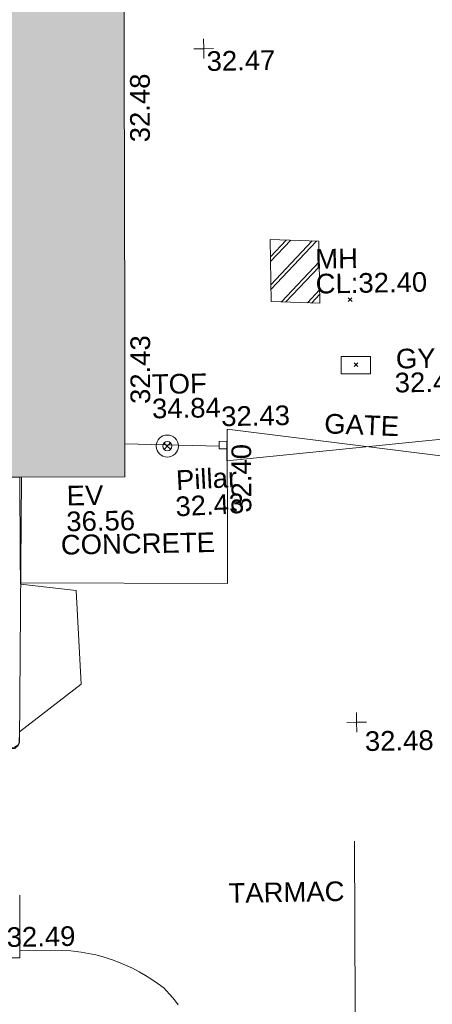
# Model space of a CAD drawing. Header units: millimetres. Extents: x -287732 to 520720, y -88450 to 287754.
# Tile 308 of 383: x 150764 to 158630, y 199056 to 217857. Entities that reach past the tile are written whole.
import ezdxf

# ---------------------------------------------------------------- set-up
doc = ezdxf.new("R2010")
doc.units = ezdxf.units.MM
doc.linetypes.add('IMPORT-HIDDEN2 _3_', pattern=[4762.5, 3175, -1587.5])
doc.linetypes.add('IMPORT-UG_ELEC_STREET LIGHTING_QLB2 _2_', pattern=[2700, 1500, -300.0000000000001, 0, -250, 150, -300.0000000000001, 0, -200])
for name, color, linetype, lineweight, true_color in [('00__TOPO__TOP_OF_FENCE_SYMBOL', 7, 'Continuous', 9, 0x666666), ('00_TOPO_EAVE', 7, 'Continuous', 9, 0x666666), ('00_TOPO_FENCE', 7, 'Continuous', 9, 0x3f7f4f), ('00_TOPO_GATE', 7, 'Continuous', 9, 0xa50000), ('00_TOPO_KERB_BOTTOM', 1, 'Continuous', 9, 0xff0000), ('00_TOPO_LEVEL_SPOT', 7, 'Continuous', 9, 0x666666), ('00_TOPO_ROAD_MARKING_WHITE_CONTINUOUS', 7, 'Continuous', 9, 0x999999), ('00_TOPO_SERV_MH', 7, 'Continuous', 9, 0x666666), ('00_TOPO_TOP_OF_FENCE', 7, 'Continuous', 9, 0x666666), ('00_UAV_BUILDING_OUTLINE', 5, 'Continuous', 9, 0x0000ff), ('00_UAV_KERB_BOTTOM', 1, 'Continuous', 9, 0xff0000), ('00_UAV_LEVEL_SPOT', 7, 'Continuous', 9, 0x666666), ('00_UAV_SERV_GULLY', 7, 'Continuous', 9, 0x5252a5), ('01_DTM_CONTOUR_MJR', 7, 'Continuous', 9, 0x7f3f00), ('12333-PUM-2D-U-0001-C01 - Rev2_REVIT IMPORT_dwg', 7, 'Continuous', 9, 0x767676), ('A_RHA_Line', 7, 'Continuous', 9, 0x00a600), ('PUM-CHAMBER EXTENTS', 6, 'IMPORT-HIDDEN2 _3_', 9, 0xff00ff)]:
    doc.layers.add(name, color=color, linetype=linetype, lineweight=lineweight, true_color=true_color)
for name, color, linetype, lineweight in [('00_TOPO_PILLAR', 7, 'Continuous', 9), ('00_TOPO_SURFACE', 7, 'Continuous', 9), ('00_TOPO_SURVEY_TEXT', 7, 'Continuous', 9), ('00_UAV_SURFACE', 7, 'Continuous', 9), ('00_UAV_SURVEY_TEXT', 7, 'Continuous', 9), ('A_RHA_Detail', 7, 'Continuous', 9), ('GEN-TEXT', 7, 'Continuous', 9)]:
    doc.layers.add(name, color=color, linetype=linetype, lineweight=lineweight)
doc.styles.add('Swis721 Lt BT_2', font='swissl.ttf', dxfattribs={"height": 375})

# ---------------------------------------------------------------- blocks, each defined once
blk = doc.blocks.new('12333-PUM-2D-U-0001-C01 - Rev2_REVIT IMPORT_dwg__U50-2077577-Site Location Plan Proposed')
at = {"layer": '00_TOPO_GATE', "color": 9, "true_color": 0xe1aaaa, "flags": 128}
blk.add_lwpolyline([(-8.814763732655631, -299.870471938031), (8.814763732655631, 299.870471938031), (5348.398847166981, -457.3470382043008), (5366.02837463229, 142.3939056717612)], close=True, dxfattribs=at)
blk = doc.blocks.new('12333-PUM-2D-U-0001-C01 - Rev2_REVIT IMPORT_dwg_MM-2077200-Site Location Plan Proposed')
at = {"layer": '00_TOPO_LEVEL_SPOT', "color": 254, "true_color": 0xcccccc, "flags": 128}
for points in [[(0, -500.0000000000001), (0, 0), (-500.0000000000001, 0)], [(500.0000000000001, 0), (0, 0), (0, 500.0000000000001)]]:
    blk.add_lwpolyline(points, dxfattribs=at)
blk = doc.blocks.new('12333-PUM-2D-U-0001-C01 - Rev2_REVIT IMPORT_dwg_MSL_Node_LineworkTOF-2077201-Site Location Plan Proposed')
at = {"layer": '00__TOPO__TOP_OF_FENCE_SYMBOL', "color": 254, "true_color": 0xcccccc, "flags": 128}
for points in [[(165.3591892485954, 165.3591892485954), (0, 0), (-165.3591892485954, 165.3591892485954)], [(165.3591892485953, -165.3591892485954), (0, 0), (-165.3591892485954, -165.3591892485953)]]:
    blk.add_lwpolyline(points, dxfattribs=at)
at = {"layer": '00__TOPO__TOP_OF_FENCE_SYMBOL', "color": 254, "true_color": 0xcccccc}
for radius in [562.5594001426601, 233.853208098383]:
    blk.add_circle((0, 0), radius, dxfattribs=at)
blk = doc.blocks.new('12333-PUM-2D-U-0001-C01 - Rev2_REVIT IMPORT_dwg_UAV-2077255-Site Location Plan Proposed')
at = {"layer": '00_UAV_LEVEL_SPOT', "color": 254, "true_color": 0xcccccc, "flags": 128}
for points in [[(0, -500.0000000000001), (0, 0), (-500.0000000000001, 0)], [(500.0000000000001, 0), (0, 0), (0, 500.0000000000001)]]:
    blk.add_lwpolyline(points, dxfattribs=at)
blk = doc.blocks.new('12333-PUM-2D-U-0001-C01 - Rev2_REVIT IMPORT_dwg_MGS62954_T2_Galway_ITM_3d_Rev1-2077680-Site Location Plan Proposed')
at = {"layer": '00_TOPO_FENCE', "color": 254, "true_color": 0xcccccc}
blk.add_line((534058364.9296507, 725762482.8583118), (534060161.3638676, 725762410.0000001), dxfattribs=at)
at = {"layer": '00_TOPO_KERB_BOTTOM', "color": 254, "true_color": 0xcccccc, "flags": 128}
blk.add_lwpolyline([(534049808.7046273, 725761989.9789205), (534049796.0303615, 725759590.7586461), (534049720.2994696, 725757261.7902912), (534049717.3185974, 725756893.4053112), (534049767.38808, 725756806.7526965), (534054802.5483001, 725756728.6803083), (534056166.5983585, 725756704.9586656), (534056228.4274027, 725756761.4930912), (534056256.8196998, 725756810.1770972), (534056383.2886214, 725761883.7297019)], dxfattribs=at)
at = {"layer": '00_TOPO_PILLAR', "color": 254, "true_color": 0xcccccc, "flags": 128}
blk.add_lwpolyline([(534060161.3638675, 725762499.286347), (534060161.3638675, 725762355.6667855), (534060313.5244474, 725762355.6667855), (534060313.5244474, 725762499.286347)], close=True, dxfattribs=at)
at = {"layer": '00_TOPO_ROAD_MARKING_WHITE_CONTINUOUS', "color": 254, "true_color": 0xcccccc, "flags": 128}
blk.add_lwpolyline([(534062610.0000001, 725754820.0000001), (534062570.0000001, 725751630), (534062550.0000001, 725748760), (534062570.0000001, 725745570.0000001), (534062610.0000001, 725745010.0000001), (534064580.0000001, 725745230), (534066980, 725745460.0000001)], dxfattribs=at)
at = {"layer": '00_UAV_KERB_BOTTOM', "color": 254, "true_color": 0xcccccc, "flags": 128}
blk.add_lwpolyline([(534056210.0000001, 725753900), (534056190.953, 725752702.6230001), (534052709.9530001, 725752763.6230003), (534052389.2109779, 725752767.413779), (534049663.953, 725752799.6229999), (534049689.1652511, 725753990)], dxfattribs=at)
at = {"layer": '00_UAV_SERV_GULLY', "color": 254, "true_color": 0xcccccc, "flags": 128}
blk.add_lwpolyline([(534063073.3765001, 725763737.873), (534062513.3765, 725763745.873), (534062518.0998396, 725764076.5067703), (534063078.0998397, 725764068.5067705)], close=True, dxfattribs=at)
at = {"layer": '00_UAV_SURFACE', "color": 254, "true_color": 0xcccccc, "flags": 128}
for points in [[(534056332.9568415, 725759864.5701339), (534060277.9530001, 725759780.623), (534060292.5006186, 725760833.7360203), (534060313.5244474, 725762355.6667856)], [(534059196.333441, 725751754.2349259), (534059123.5849644, 725751853.2140313), (534059046.755486, 725751949.0599253), (534058965.9797905, 725752041.6044616), (534058934.5045, 725752075.6324999), (534058821.1076869, 725752164.1213013), (534058704.1048157, 725752247.7839172), (534058583.701149, 725752326.4735749), (534058460.1079162, 725752400.0522263), (534058333.5419413, 725752468.3907893), (534058204.2252643, 725752531.3693749), (534058072.3847505, 725752588.877497), (534057938.2516932, 725752640.814267), (534057916.5045002, 725752648.6324999), (534057780.0058963, 725752693.9892675), (534057641.7276807, 725752733.5902811), (534057501.9124402, 725752767.3660669), (534057360.8054584, 725752795.2573713), (534057218.6542849, 725752817.2152634), (534057167.5045, 725752823.6324999), (534056193.1822749, 725752842.764884)]]:
    blk.add_lwpolyline(points, dxfattribs=at)
at = {"layer": '01_DTM_CONTOUR_MJR', "color": 254, "true_color": 0xcccccc, "flags": 128}
blk.add_lwpolyline([(534055515.7864774, 725761897.7490566), (534055512.5000002, 725761895.0000002), (534056353.3333336, 725761880.0000001), (534056353.3915741, 725761884.2128559), (534056332.5618219, 725760377.4879915), (534056326.2500002, 725759836.2500001), (534057389.8214509, 725759700.1206936), (534057454.5601372, 725757908.3472091), (534056262.8901842, 725757016.6481624), (534056252.2619051, 725756813.8690476), (534056225.8035715, 725756764.1964287), (534056159.2857144, 725756726.7857147), (534054800.0000002, 725756730.0000001), (534049780.7142859, 725756831.4285717), (534049722.5000002, 725756888.5714287), (534049721.4285715, 725757247.5000004), (534049792.2188583, 725759138.6937718), (534049804.2857144, 725759591.0714287), (534049818.4414105, 725761317.5009778), (534049817.1431613, 725761989.8425487)], dxfattribs=at)
at = {"xscale": 0.375, "yscale": 0.375, "zscale": 0.375}
for name, p in [('12333-PUM-2D-U-0001-C01 - Rev2_REVIT IMPORT_dwg_UAV-2077255-Site Location Plan Proposed', (534060000.0000001, 725770000.0000001)), ('12333-PUM-2D-U-0001-C01 - Rev2_REVIT IMPORT_dwg_MSL_Node_LineworkTOF-2077201-Site Location Plan Proposed', (534059173.5960448, 725762424.9619461)), ('12333-PUM-2D-U-0001-C01 - Rev2_REVIT IMPORT_dwg_MM-2077200-Site Location Plan Proposed', (534062690.0000001, 725757090))]:
    blk.add_blockref(name, p, dxfattribs=at)
blk.add_blockref('12333-PUM-2D-U-0001-C01 - Rev2_REVIT IMPORT_dwg__U50-2077577-Site Location Plan Proposed', (534060313.5244474, 725762427.4765663))
at = {"layer": '00_TOPO_EAVE', "char_height": 375, "attachment_point": 1, "line_spacing_factor": 1.005061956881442, "style": 'Swis721 Lt BT_2'}
for s, insert, width in [('EV', (534057239.4997898, 725761699.8842577), 736.078940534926), ('36.56', (534057223.4467162, 725761207.8422983), 1495.902363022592)]:
    blk.add_mtext(s, dxfattribs=dict(at, insert=insert, width=width))
at = {"layer": '00_TOPO_FENCE', "color": 251, "true_color": 0x666666, "insert": (534060211.9234141, 725763162.7200588), "char_height": 375, "width": 1495.902363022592, "attachment_point": 1, "line_spacing_factor": 1.005061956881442, "style": 'Swis721 Lt BT_2'}
blk.add_mtext('32.43', dxfattribs=at)
at = {"layer": '00_TOPO_GATE', "color": 251, "true_color": 0x666666, "insert": (534062185.7075083, 725762993.2977203), "char_height": 375, "width": 1567.13580888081, "attachment_point": 1, "rotation": 356.7251384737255, "line_spacing_factor": 1.005061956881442, "style": 'Swis721 Lt BT_2'}
blk.add_mtext('GATE', dxfattribs=at)
at = {"layer": '00_TOPO_LEVEL_SPOT', "insert": (534062842.8269377, 725756913.0039227), "char_height": 375, "width": 1495.902363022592, "attachment_point": 1, "line_spacing_factor": 1.005061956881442, "style": 'Swis721 Lt BT_2'}
blk.add_mtext('32.48', dxfattribs=at)
at = {"layer": '00_TOPO_PILLAR', "color": 251, "true_color": 0x666666, "char_height": 375, "attachment_point": 1, "rotation": 1.9449796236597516, "line_spacing_factor": 1.005061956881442, "style": 'Swis721 Lt BT_2'}
for s, insert, width in [('Pillar', (534059322.8354715, 725761958.0815982), 1291.699818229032), ('32.43', (534059303.1068201, 725761455.3218776), 1495.902363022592)]:
    blk.add_mtext(s, dxfattribs=dict(at, insert=insert, width=width))
at = {"layer": '00_TOPO_SERV_MH', "char_height": 375, "attachment_point": 1, "line_spacing_factor": 1.005061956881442, "style": 'Swis721 Lt BT_2'}
for s, insert, width in [('MH', (534062056.2451861, 725766136.2228229), 949.779278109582), ('CL:32.40', (534062056.2451861, 725765663.1296079), 2440.932744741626)]:
    blk.add_mtext(s, dxfattribs=dict(at, insert=insert, width=width))
at = {"layer": '00_TOPO_SURFACE', "color": 251, "true_color": 0x666666, "insert": (534055947.8977236, 725753290.6774167), "char_height": 375, "width": 1495.902363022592, "attachment_point": 1, "line_spacing_factor": 1.005061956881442, "style": 'Swis721 Lt BT_2'}
blk.add_mtext('32.49', dxfattribs=at)
at = {"layer": '00_TOPO_SURVEY_TEXT', "color": 251, "true_color": 0x666666, "insert": (534060191.5475253, 725754058.200466), "char_height": 375, "width": 2450.430537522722, "attachment_point": 1, "line_spacing_factor": 1.005061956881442, "style": 'Swis721 Lt BT_2'}
blk.add_mtext('TARMAC', dxfattribs=at)
at = {"layer": '00_TOPO_TOP_OF_FENCE', "char_height": 375, "attachment_point": 1, "line_spacing_factor": 1.005061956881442, "style": 'Swis721 Lt BT_2'}
for s, insert, width in [('TOF', (534058900.5107191, 725763800.1499033), 1163.479615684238), ('34.84', (534058895.2211685, 725763334.5070555), 1495.902363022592)]:
    blk.add_mtext(s, dxfattribs=dict(at, insert=insert, width=width))
at = {"layer": '00_UAV_BUILDING_OUTLINE', "color": 251, "true_color": 0x666666, "char_height": 375, "width": 1495.902363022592, "attachment_point": 1, "line_spacing_factor": 1.005061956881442, "style": 'Swis721 Lt BT_2'}
for s, insert, rotation in [('32.48', (534058566.8593751, 725768238.8871925), 89.07414645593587), ('32.43', (534058486.1158711, 725763242.5685866), 89.07414644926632)]:
    blk.add_mtext(s, dxfattribs=dict(at, insert=insert, rotation=rotation))
at = {"layer": '00_UAV_LEVEL_SPOT', "insert": (534060051.8765643, 725769949.1441547), "char_height": 375, "width": 1495.902363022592, "attachment_point": 1, "line_spacing_factor": 1.005061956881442, "style": 'Swis721 Lt BT_2'}
blk.add_mtext('32.47', dxfattribs=at)
at = {"layer": '00_UAV_SERV_GULLY', "color": 251, "true_color": 0x666666, "char_height": 375, "attachment_point": 1, "line_spacing_factor": 1.005061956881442, "style": 'Swis721 Lt BT_2'}
for s, insert, width in [('GY', (534063560.5210901, 725764204.9411107), 821.5590755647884), ('32.40', (534063530.5399926, 725763748.1049086), 1495.902363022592)]:
    blk.add_mtext(s, dxfattribs=dict(at, insert=insert, width=width))
at = {"layer": '00_UAV_SURFACE', "color": 251, "true_color": 0x666666, "insert": (534060378.8325924, 725761132.5653659), "char_height": 375, "width": 1495.902363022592, "attachment_point": 1, "rotation": 89.20857106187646, "line_spacing_factor": 1.005061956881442, "style": 'Swis721 Lt BT_2'}
blk.add_mtext('32.40', dxfattribs=at)
at = {"layer": '00_UAV_SURVEY_TEXT', "color": 251, "true_color": 0x666666, "insert": (534057111.1017672, 725760763.4912502), "char_height": 375, "width": 3286.236302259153, "attachment_point": 1, "line_spacing_factor": 1.005061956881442, "style": 'Swis721 Lt BT_2'}
blk.add_mtext('CONCRETE', dxfattribs=at)
blk = doc.blocks.new('12333-PUM-2D-U-0001-C01 - Rev2_REVIT IMPORT_dwg-1620468-Site Location Plan Proposed')
at = {"layer": 'PUM-CHAMBER EXTENTS', "true_color": 0xffaaff}
h = blk.add_hatch(dxfattribs=at)
h.set_pattern_fill('FP_3', color=211, style=0, pattern_type=2)
h.set_pattern_definition([(45, (-533641079.65, -725615854.3560001), (-265.1650429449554, 265.1650429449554), []), (45, (-533640902.873, -725615854.3560001), (-265.1650429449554, 265.1650429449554), [])])
h.paths.add_polyline_path([(421047.3501528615, 149249.643821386), (421052.3501528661, 150432.6438213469), (420126.350153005, 150480.6438212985), (420121.350152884, 149297.6438213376)])
at = {"layer": 'GEN-TEXT', "color": 253, "true_color": 0xaaaaaa}
for p, q in [((421592.9948138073, 149270.2884823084), (421663.7054919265, 149340.9991604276)), ((421663.7054919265, 149270.2884823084), (421592.9948138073, 149340.9991604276)), ((421681.9948138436, 148029.2884822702), (421752.7054919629, 148099.9991603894)), ((421752.7054919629, 148029.2884822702), (421681.9948138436, 148099.9991603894))]:
    blk.add_line(p, q, dxfattribs=at)
at = {"layer": 'PUM-CHAMBER EXTENTS', "color": 211, "linetype": 'Continuous', "true_color": 0xffaaff, "flags": 128}
blk.add_lwpolyline([(420121.3501528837, 149297.6438213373), (421047.3501528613, 149249.6438213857), (421052.350152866, 150432.6438213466), (420126.3501530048, 150480.6438212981)], close=True, dxfattribs=at)
blk.add_blockref('12333-PUM-2D-U-0001-C01 - Rev2_REVIT IMPORT_dwg_MGS62954_T2_Galway_ITM_3d_Rev1-2077680-Site Location Plan Proposed', (-533641079.6498471, -725615854.3561786))

msp = doc.modelspace()

# ---------------------------------------------------------------- hatches: boundary and pattern name
at = {"layer": 'A_RHA_Detail', "true_color": 0xc0c0c0}
h = msp.add_hatch(color=9, dxfattribs=at)
h.paths.add_polyline_path([(-80880.60083809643, -68502.79057078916), (-80400.865924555, -68483.41509113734), (-80400.865924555, -62984.64684185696), (-24474.85765177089, -63009.32043784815), (-24456.14471271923, -50840.30023858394), (-36622.55041039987, -50831.65104353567), (-36622.55041039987, -44228.57792613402), (-50959.0526582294, -44218.38599194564), (-50959.0526582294, -42573.78171514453), (-54563.9325804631, -42571.21897729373), (-54565.69773352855, -45054.17447474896), (-92408.82109321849, -45027.27149621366), (-92411.78875845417, -49201.74309222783), (-100061.9988811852, -49201.74309222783), (-100052.2214449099, -64852.82557838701), (-86120.90825229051, -64852.82557838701), (-86092.1662649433, -62957.90041523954), (-84861.10047608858, -62957.90041523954), (-84854.79052929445, -68240.109737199), (-80870.60226892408, -68240.10973722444)])
h.paths.add_polyline_path([(-137238.9269902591, -68461.9384092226), (-132719.7426408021, -68433.0633692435), (-132847.0731201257, -62850.04282283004), (-130454.6837966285, -62916.63108078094), (-130498.2830220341, -61355.85393642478), (-117581.136331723, -61423.42893438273), (-117492.3908565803, -49183.91309190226), (-125136.5200282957, -49178.47881952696), (-125133.572703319, -45032.61887136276), (-163007.1824077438, -45005.6942194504), (-163007.1824076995, -44090.2963411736), (-163123.8521269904, -44090.21339942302), (-163122.6389897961, -42383.75184302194), (-166563.8543419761, -42383.75184298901), (-166565.034908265, -44044.39824208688), (-193158.4656786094, -44025.49275805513), (-193195.152889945, -62863.65652504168), (-137269.7106414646, -62916.63108078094), (-137254.3708868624, -65679.90523788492)])
h.paths.add_polyline_path([(120310.9497607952, -32334.28230164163), (120312.4652266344, -31610.73011961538), (133451.2244789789, -31638.24899384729), (133469.2230092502, -19717.98315780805), (121295.7536929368, -19692.48606430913), (121319.8434528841, -8190.941560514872), (112277.0825930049, -8172.001674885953), (112263.1770823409, -14811.1234547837), (78285.85310969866, -14739.95861438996), (78292.82277619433, -8167.077575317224), (75241.99098605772, -8160.673431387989), (69355.76844233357, -8152.931592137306), (69353.6659720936, -9156.74635762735), (68372.60878945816, -9154.691552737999), (68372.60878945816, -13705.52853215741), (69333.7233474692, -13707.54156770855), (69325.07112547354, -16249.53369228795), (66623.4489111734, -16249.53369228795), (66619.79243935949, -17995.29925530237), (65989.07757494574, -17995.2992552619), (65985.44262772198, -19730.78799483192), (57152.23993377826, -19712.28702421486), (57127.42535098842, -31559.89463417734), (70277.87165424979, -31587.43801817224), (70277.87165431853, -32271.7414715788), (78263.96947909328, -32285.12944888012), (78266.62661740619, -31019.79372153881), (112335.8856506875, -31091.15111860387), (112335.8856506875, -32317.57330553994), (119781.4233959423, -32333.17321913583)])
h.paths.add_polyline_path([(7503.717409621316, -1791.439263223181), (15482.43097392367, -674.0213231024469), (15484.0826588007, 148.1327206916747), (56188.28042539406, 205.5276654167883), (56155.84326007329, 14338.3166313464), (18016.62665935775, 14236.48149539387), (17967.9025208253, 34313.18372071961), (21727.10644863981, 34324.0692624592), (21708.90974962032, 40608.10218321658), (18009.66447159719, 40608.10218321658), (17995.54603706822, 45483.75063442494), (9770.084204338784, 45420.6329473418), (3966.213879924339, 45446.76585222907), (3984.771235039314, 14176.56786832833), (1023.062455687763, 14176.56786837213), (-276.5134647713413, 14190.52623461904), (-231.6790044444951, 5968.135265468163), (-226.4491536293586, 193.7444677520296), (553.0869992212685, 183.4716499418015), (7477.609307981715, 143.2867586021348), (7488.638446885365, -674.0213231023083)])
h.paths.add_polyline_path([(77755.59663317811, 53.47451145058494), (77729.51881611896, 1699.844979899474), (94464.47132486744, 1659.976083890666), (94606.37913471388, 17991.390236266), (88810.4190114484, 18015.03260816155), (88799.89418497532, 14436.74271609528), (69413.88950349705, 14457.8773889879), (69377.35724448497, 99.62816357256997), (75241.99098605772, 67.32134432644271)])
h.paths.add_polyline_path([(61252.12079701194, 46453.95617366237), (105774.7348988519, 46472.68783506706), (105768.2642198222, 61852.61234306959), (92285.13876309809, 61852.61234306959), (92308.59670399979, 65784.30757140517), (96107.4668000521, 65767.60445243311), (96059.68081117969, 75209.20847378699), (101084.8427276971, 75071.88872764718), (104988.0046543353, 74765.36560406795), (108403.6894220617, 74363.8408943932), (112009.2703903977, 73787.25420861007), (115645.3524815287, 73049.69667206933), (116890.8108051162, 72761.69136252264), (120208.9929833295, 71893.18353872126), (120865.241739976, 71703.68484519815), (124135.6329506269, 70669.67317906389), (127435.6253142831, 69480.50055823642), (127820.4368670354, 69394.93141813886), (128274.3081769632, 69331.69585753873), (128731.8791144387, 69306.66104516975), (129189.9401488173, 69320.00258290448), (129645.2782985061, 69371.62688826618), (130094.6997111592, 69461.17185603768), (130535.0520071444, 69588.00939074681), (130963.246434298, 69751.24981927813), (131376.2795165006, 69949.74812590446), (131771.2541232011, 70182.11198903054), (132162.5575600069, 70460.5404660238), (132496.0921583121, 70741.69081113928), (132820.871367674, 71064.98072578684), (133117.4593294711, 71414.31364272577), (133383.77568926, 71787.23923950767), (133616.5473239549, 72178.5372844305), (133817.1647262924, 72590.54524898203), (133982.6025969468, 73017.89547513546), (134111.7005086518, 73457.59040801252), (134203.5529320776, 73906.54590458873), (134257.5155883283, 74361.61286216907), (134272.5462649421, 74819.5993153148), (134250.5259875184, 75277.29281745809), (134189.6227572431, 75731.48297747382), (134090.9274700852, 76178.98397757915), (133955.1324028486, 76616.65691993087), (133783.1900598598, 77041.43184345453), (133576.3064937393, 77450.32925647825), (133335.932843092, 77840.48103920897), (133063.7551572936, 78209.15055532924), (132761.6825665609, 78553.75185442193), (132431.8338935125, 78871.8678050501), (132076.5227905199, 79161.26705197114), (131698.2415080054, 79419.91966861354), (131299.6434187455, 79646.01139197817), (131093.5942456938, 79746.34209763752), (132146.0467355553, 83110.22226145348), (122787.7632953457, 86282.54285518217), (121604.3555412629, 82800.3591886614), (117095.9864227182, 83870.84033785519), (116841.9598400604, 83526.35449572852), (116120.5435466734, 91221.93611972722), (110237.7341284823, 91274.27491021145), (110194.3680786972, 90435.39030214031), (104988.0046543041, 90486.49901390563), (104973.2761846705, 94309.82427956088), (103746.1314668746, 94309.8242795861), (103839.9937121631, 122852.1474271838), (96365.09202306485, 122931.9599470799), (96350.3400238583, 123952.4168585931), (104555.5505249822, 123902.1925226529), (104607.3234458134, 120248.5396156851), (125502.5015002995, 120134.1933400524), (125662.0200253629, 137657.3796882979), (114479.5865733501, 137699.2256881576), (114382.306264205, 129149.9458158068), (104644.159003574, 129187.9975073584), (104577.9931702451, 126217.3903144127), (101184.4926406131, 126159.1566967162), (101264.6166812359, 135959.2655565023), (89967.23178808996, 135988.8856164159), (89927.63362986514, 125823.6463181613), (93630.53562302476, 125840.7948842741), (93580.65688892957, 122931.9599470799), (88697.38835376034, 122904.7310126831), (88679.3898954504, 95739.09143775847), (86378.25848996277, 95739.09143775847), (86378.18187189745, 96178.1008337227), (83279.50743284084, 96200.92083327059), (83273.62493422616, 95735.74732133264), (70169.67509619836, 95733.22421950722), (70166.26842742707, 96272.07409347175), (66674.99731294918, 96257.14073655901), (66654.74538556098, 95755.71092136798), (65784.77231079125, 95755.71092136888), (65887.65094984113, 117470.630565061), (53473.3427162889, 117487.9046429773), (53434.44066309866, 98570.46349063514), (40649.41626916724, 98570.46349063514), (40610.16711559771, 94406.01479078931), (38853.82372868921, 94410.36303440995), (38848.65589191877, 89463.65332729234), (40612.46601912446, 89518.45976927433), (40665.38257362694, 86257.73741128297), (38372.19584460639, 86305.72309285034), (38369.79374539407, 76901.0507917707), (50937.9512507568, 76944.40198294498), (50922.88567286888, 74598.78180889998), (56484.9061132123, 74588.85093771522), (56484.9061132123, 75194.85181995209), (92465.4037153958, 75233.0258166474), (92645.92783662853, 71766.64845094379), (89810.55521366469, 69362.83965827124), (85313.16173974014, 69360.94750420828), (85313.16173974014, 66907.4050808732), (75210.14498263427, 66903.15451589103), (75210.14498263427, 63815.70944550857), (70819.40014309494, 63815.70999200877), (70819.21601505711, 64253.35708059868), (69456.83415683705, 64253.35708059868), (69455.7195737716, 66901.99623166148), (61303.32856759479, 66898.5668068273), (61304.56054988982, 63970.32021231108), (70500.41048208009, 63970.32021219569), (70500.4088543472, 61852.59006207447), (61245.6438848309, 61848.69637488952), (61252.03558504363, 46656.49344428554)])
h.paths.add_polyline_path([(-17153.16561239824, 48569.32684293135), (-17153.16561224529, 60770.38083685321), (-29362.88357759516, 60774.70428694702), (-29362.88357759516, 67399.20394580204), (-43507.24466814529, 67405.01911303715), (-43488.5313307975, 69093.07334175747), (-45766.41866231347, 69109.32868388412), (-45794.3462003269, 67405.01911303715), (-47272.11273194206, 67404.2124544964), (-47272.44887633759, 66454.91798908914), (-86004.56386332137, 66468.63299519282), (-86006.66970787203, 60521.58362721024), (-92662.87722510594, 60521.58362721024), (-92665.2138765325, 50184.35611932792), (-79752.0168396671, 50179.78309939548), (-79752.016597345, 48591.4932381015), (-17157.7163123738, 48569.32845417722)])
h.paths.add_polyline_path([(-201056.4185878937, 48628.75479108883), (-138377.9751621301, 48634.64535779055), (-138377.9751621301, 50133.28201003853), (-125467.710581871, 50134.49626164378), (-125468.6909603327, 60566.1903686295), (-132186.8595614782, 60565.86652591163), (-132187.4203588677, 66533.0197876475), (-170643.3098734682, 66805.61809689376), (-170643.3098732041, 67738.78475848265), (-200340.0100486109, 67488.93693764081), (-200348.7171487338, 60827.78025104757), (-201057.5650552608, 60827.71357558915), (-201056.6510294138, 51102.04313372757)])
h.paths.add_polyline_path([(-240051.5126725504, 54769.19491160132), (-239444.490259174, 54811.10754483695), (-239186.5396223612, 54841.92927608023), (-238764.8191577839, 54940.98166103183), (-238382.4735933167, 55122.46891388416), (-237990.3402229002, 55354.87497234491), (-237269.2031023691, 55936.21515020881), (-237032.4836384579, 56225.56611516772), (-236793.0039602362, 56569.31473944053), (-236554.5880578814, 57004.26389721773), (-236432.7219585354, 57267.46508908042), (-236300.081527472, 57753.26238983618), (-236250.7285154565, 58017.17885684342), (-236235.6490609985, 58516.21786804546), (-236233.2538429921, 58987.85640053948), (-236213.7029795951, 59823.48083769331), (-236363.8287855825, 59820.86038205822), (-236634.0279869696, 60698.06075827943), (-236391.9547756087, 61432.19726339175), (-236225.4740089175, 61435.10319600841), (-236201.6036569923, 62637.68779596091), (-232563.5271750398, 62639.28734435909), (-232563.5271750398, 63049.03842404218), (-232732.1945866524, 63049.15302218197), (-232860.1521277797, 63457.95890274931), (-232731.606808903, 63914.24862697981), (-232560.8209656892, 63914.24862697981), (-232515.1276847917, 70598.00033009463), (-240628.6947849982, 70598.85496273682), (-240629.7923196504, 72350.98321577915), (-246412.6011212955, 72347.36085933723), (-246412.6011212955, 70616.45923936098), (-254449.5805725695, 70618.60952619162), (-254454.637144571, 70754.06491720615), (-254469.7140363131, 73191.66276250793), (-263883.2532625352, 73267.83063688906), (-263902.4181505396, 68260.74348553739), (-263714.8217520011, 68259.82096572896), (-263552.9672900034, 67819.65434396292), (-263719.0883117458, 67392.2068408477), (-263913.6298699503, 67392.20684284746), (-263956.7001913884, 58633.76423459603), (-260181.1963171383, 58611.22607638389), (-260192.3146983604, 56354.25111579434), (-257184.684388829, 56339.46086021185), (-257213.4419957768, 57092.93866021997), (-257338.5163846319, 57093.27331223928), (-257471.0109294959, 57531.74572308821), (-257338.5163845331, 58062.22513696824), (-257203.4956297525, 58064.06881289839), (-257173.5751889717, 58598.54056692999), (-256478.2273617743, 58575.27357994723), (-256478.2273617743, 58788.51859473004), (-256013.0091299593, 58911.92701534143), (-255397.0786664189, 58780.99767617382), (-255397.0786664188, 58595.982422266), (-243809.885361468, 58585.92793201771), (-243805.3570672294, 58352.04527760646), (-243740.939469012, 57884.52572680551), (-243619.0830608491, 57421.84877545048), (-243424.3877545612, 56943.65915412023), (-243247.1437899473, 56608.24157713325), (-243003.0710579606, 56249.99021479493), (-242732.2093200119, 55932.75703082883), (-242371.7230178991, 55603.12658811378), (-242141.255125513, 55424.88676767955), (-241804.9643037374, 55216.88439822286), (-241529.4640827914, 55077.02869055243), (-241100.6275144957, 54917.18295003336), (-240836.2134980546, 54840.82833176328), (-240453.4486195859, 54788.60784130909), (-240218.9578693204, 54777.28227442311)])
h.paths.add_polyline_path([(40276.69022552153, 59895.36417752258), (40328.62676029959, 69196.9439153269), (36588.99968785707, 69217.8245910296), (36619.46637569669, 74674.25962428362), (32264.36460078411, 74687.02318924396), (32233.48293867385, 69156.26826306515), (11916.69390495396, 69269.70959686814), (11966.66200111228, 78218.75165974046), (29087.509017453, 78123.15526808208), (29143.44567205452, 88141.1370047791), (15719.348796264, 88216.09212953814), (15732.60379610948, 90589.9978889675), (4594.294101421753, 90652.19003489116), (4525.129359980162, 78265.12250449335), (10096.76365553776, 78234.01258731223), (10077.43887221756, 74773.03821910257), (4547.641142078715, 74803.91453678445), (4465.579974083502, 60107.1600234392), (19125.89094760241, 60025.30234268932), (19139.86249374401, 62527.53804644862), (31738.59196305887, 62457.19146404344), (31724.55430858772, 59943.11609815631), (38369.79364225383, 59906.01157293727)])
h.paths.add_polyline_path([(-246083.0241259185, 72334.29150213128), (-246083.0594797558, 72334.30275087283), (-246208.2905500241, 72334.29150213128)])
h.paths.add_polyline_path([(-114575.3004830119, 112178.0758695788), (-114575.3246435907, 112178.0758695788), (-114707.2752166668, 115801.5811617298)])
h.paths.add_polyline_path([(-154699.9178765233, 101760.4080976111), (-114382.050333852, 101776.0542914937), (-114382.050333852, 106926.9360164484), (-113755.641395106, 106927.1792101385), (-113757.5507412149, 111847.2721531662), (-114431.6837526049, 111847.2721531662), (-114431.8097758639, 112178.0758695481), (-114575.3004830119, 112178.0758695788), (-114578.9984943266, 121707.2390833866), (-123056.9849702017, 121707.2390833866), (-123068.8201032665, 156452.7036899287), (-119381.2340625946, 156454.1348067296), (-119381.2340625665, 160165.8597952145), (-115501.031452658, 160167.3662801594), (-115503.3750945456, 166206.5793118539), (-132411.7987151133, 166599.6604729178), (-132411.8243278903, 166665.6603411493), (-135275.0124468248, 166664.5490317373), (-135275.0124468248, 166628.1883101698), (-135911.3205076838, 166628.1944502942), (-135911.3479256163, 166352.1604668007), (-152521.1633846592, 166345.7146753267), (-152518.3680955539, 159142.6836790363), (-150699.3133726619, 159117.9265656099), (-150758.5477087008, 122560.691203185), (-151059.2005266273, 122560.691203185), (-151061.0981347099, 121302.4374932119), (-154138.3148337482, 121372.6012653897), (-154138.3148337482, 121865.1834517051), (-154704.3888425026, 121867.2611370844), (-154688.5451973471, 119352.3937021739), (-154745.5933227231, 119352.3715636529), (-154745.5763474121, 118722.1532660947), (-160794.1544526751, 118748.7442832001), (-160794.1544526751, 119410.5425977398), (-163852.1622693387, 119422.408321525), (-163855.0715294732, 118762.2003111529), (-167568.6765459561, 118778.5256058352), (-166634.6619849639, 124395.1277019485), (-166930.050559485, 124500.0918161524), (-167568.6765459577, 124707.6250903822), (-168028.2173235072, 124841.3808647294), (-168630.5006276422, 124991.3056740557), (-169238.2056069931, 125117.4693074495), (-169850.3952285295, 125219.6772876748), (-170466.1255403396, 125297.7720169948), (-171089.11025998, 125351.8553033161), (-171704.4065937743, 125381.1774255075), (-172325.0479971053, 125386.3595015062), (-172782.2248668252, 125374.5832362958), (-173401.7764235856, 125337.4554476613), (-174109.844898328, 125263.4341236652), (-174634.1213722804, 125190.4100126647), (-175245.0145766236, 125080.719099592), (-176047.1958093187, 124895.7675260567), (-176665.4852587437, 124724.7228134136), (-177045.3001228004, 124609.1129151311), (-177631.5127792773, 124405.2077276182), (-176665.4852586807, 118818.5158794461), (-177558.9402083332, 118822.4435768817), (-177662.2853368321, 125263.4341236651), (-176365.3912351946, 126542.9270807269), (-159462.2970490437, 126319.910391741), (-157057.7396790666, 128609.0850976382), (-157060.6673204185, 136153.1661957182), (-158638.8016610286, 137740.2441626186), (-159352.3735831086, 137740.2441626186), (-161634.4140634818, 140201.1078539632), (-168727.9404945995, 140256.8191146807), (-171035.0401161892, 137942.8847305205), (-174184.1459014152, 137942.8847305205), (-176460.1167434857, 140292.2858551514), (-177341.6856934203, 140292.2858551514), (-177341.7113613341, 140358.4281613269), (-183428.5803825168, 140356.0660244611), (-185921.6385985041, 137917.4639994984), (-185921.6385985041, 131757.3091155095), (-186906.8767412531, 131756.9267733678), (-187725.3914540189, 130809.9989183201), (-187724.058890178, 127376.1828148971), (-186481.0281350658, 126304.5577463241), (-186479.4846754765, 122327.2959175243), (-185176.2828158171, 121059.4673825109), (-180304.1129154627, 121059.4673824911), (-180304.1136492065, 118802.0484409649), (-193555.3706955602, 118802.0484409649), (-193555.368699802, 133117.8341649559), (-192593.6442938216, 133118.2073819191), (-192593.6442938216, 134200.8158367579), (-192224.6284783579, 134200.9592041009), (-192225.5653014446, 136615.0101267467), (-192595.0012460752, 136615.0101267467), (-192595.4357332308, 137734.4745165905), (-193589.2709668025, 137734.4746851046), (-193589.2685988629, 147474.570583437), (-193163.2062206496, 147492.8644732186), (-192765.7252967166, 147531.087133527), (-192359.9383250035, 147589.5931622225), (-192199.8207947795, 147616.5827294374), (-191882.7548926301, 147682.9245600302), (-191568.5380070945, 147761.6632019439), (-191257.654638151, 147852.677242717), (-190828.6072909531, 148002.2045655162), (-190647.7999969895, 148070.9514233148), (-190349.7690789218, 148197.8750094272), (-190056.9509284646, 148336.4013817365), (-189769.797051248, 148486.3169427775), (-189405.3590254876, 148698.0567944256), (-189132.906026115, 148873.2749095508), (-188867.542109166, 149059.0543929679), (-188609.6764469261, 149255.1087866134), (-188354.9814055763, 149465.3525772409), (-188079.6339208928, 149713.879248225), (-187884.9836199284, 149901.8220103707), (-187545.928247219, 150265.8040604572), (-187446.29984479, 150378.3960832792), (-187241.3270201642, 150629.2310214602), (-187046.3599558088, 150887.9197697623), (-186861.6992771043, 151154.0634500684), (-186546.1373636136, 151669.829875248), (-186524.4196769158, 151707.0632450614), (-163675.2898318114, 151669.829875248), (-163687.5843045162, 148134.07679455), (-157303.6541541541, 148136.492106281), (-157303.6541541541, 155759.91501608), (-157557.4317586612, 155765.0384228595), (-157555.9168973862, 166678.0466575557), (-187009.2021991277, 166699.7464767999), (-187013.0952111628, 162054.4009359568), (-188707.17754695, 162044.5925187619), (-188705.9961892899, 155021.5333641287), (-188737.9999316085, 154650.5326604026), (-188799.0133969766, 154283.1866125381), (-188857.2045401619, 154035.4341107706), (-188966.1106131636, 153679.3368924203), (-189102.6200311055, 153332.8820747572), (-189265.8911675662, 152998.2056672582), (-189454.9174011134, 152677.371060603), (-189645.2484685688, 152421.3220123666), (-189916.9563410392, 152104.2450531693), (-190212.7041973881, 151809.4634871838), (-190530.6686598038, 151538.7947471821), (-190868.8893671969, 151293.9075915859), (-191225.281078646, 151076.3118324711), (-191597.6465194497, 150887.3490191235), (-192092.8415776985, 150682.5621956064), (-192519.2468154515, 150561.8451365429), (-192903.8930791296, 150482.240889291), (-193187.215491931, 150440.8868273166), (-193594.1866364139, 150407.1257787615), (-193594.5952989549, 151459.9895227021), (-205369.2399268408, 151455.4201247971), (-205354.4523517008, 113350.0822379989), (-207187.1580384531, 113349.3710182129), (-207184.3024929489, 105991.0636522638), (-205312.8748221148, 105991.1901500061), (-205311.2362476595, 101769.6553082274), (-175488.6451201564, 101781.2285901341), (-175488.6451201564, 110889.6985621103), (-154703.4627663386, 110897.5679794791), (-154700.2792295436, 102691.5597281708)])
h.paths.add_polyline_path([(193735.9435693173, 113047.8274774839), (208865.0938716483, 114991.0266430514), (208976.1154123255, 114126.6471160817), (216447.8967332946, 115086.3281915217), (216038.7305308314, 118271.9702413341), (232648.5073383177, 120405.3421626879), (233425.993615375, 114352.0734369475), (240632.2017567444, 115277.6440988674), (239854.8412683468, 121329.9334727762), (256406.8682407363, 123455.8879629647), (257091.7572256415, 118089.1198988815), (264572.2871227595, 119040.8180953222), (261877.8350555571, 138524.7609215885), (259178.7147038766, 138221.6086035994), (259197.3483655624, 137439.0084132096), (254686.1480587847, 136897.0007612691), (255412.6810205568, 131314.8303176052), (240852.7447969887, 129522.4514056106), (239771.0426543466, 137918.8519126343), (240649.5822431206, 138010.1984551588), (240062.3063116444, 142776.6750342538), (239165.7694642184, 142685.0143484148), (237630.9646614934, 151018.3171732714), (266172.8791088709, 154560.7889781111), (271297.1876944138, 142612.4006970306), (276531.7397502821, 144861.098714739), (274941.5029779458, 148527.9037281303), (302074.5307653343, 160134.9084326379), (300215.9323773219, 164320.1841173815), (301528.1613272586, 164907.0997989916), (300405.1237791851, 167477.8916353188), (299016.6944531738, 166945.7181824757), (295626.7488506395, 174518.754428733), (294333.0289184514, 177537.1551681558), (287288.8475947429, 174518.754428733), (289427.6893504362, 169661.0163463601), (272956.7816584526, 162557.1203578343), (271943.2187787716, 164897.4305293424), (267016.3118217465, 162764.0369715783), (268502.3094164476, 159357.0430143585), (265200.4029574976, 157946.4096681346), (226856.416695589, 153146.7821792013), (227510.3041274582, 148852.0205334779), (228280.9873165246, 141179.0007483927), (227302.3544112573, 141050.281300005), (227895.3788235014, 136433.1758633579), (228748.5501749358, 136523.8855003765), (229602.3077302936, 128023.7667641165), (217691.2359889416, 126493.8999679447), (217642.3600127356, 126874.433267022), (215138.5007311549, 126552.8357430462), (215194.9980427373, 126112.965074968), (215015.6132226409, 126089.924757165), (214840.9672575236, 127449.66446064), (192258.7012018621, 124549.1816390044), (193486.3576426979, 114991.0266430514)])
h.paths.add_polyline_path([(-78076.24187439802, 117605.5188722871), (-78076.23951902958, 117610.0871211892), (-78070.318122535, 129485.7330792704), (-74723.15926543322, 129478.385255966), (-74723.15926543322, 125435.7860624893), (-48015.64546086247, 125380.0246061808), (-47996.55031653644, 135872.5822179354), (-61198.15919578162, 135901.5630078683), (-74714.72264144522, 135923.5088764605), (-74723.6287602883, 131865.2975510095), (-78070.318122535, 131872.642169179), (-78062.97909487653, 149549.7689430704), (-58292.26570492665, 149541.5607197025), (-58292.26570491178, 148946.2407608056), (-37707.70924046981, 148937.6946533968), (-37703.30827430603, 159740.0672041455), (-44148.26955755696, 159742.7429641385), (-44148.26955755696, 162961.3319174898), (-49829.95437583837, 162961.3319174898), (-49830.92144130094, 160632.0129326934), (-78494.09026625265, 160643.9130440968), (-78494.09026625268, 161615.1537738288), (-78739.225852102, 161615.2555472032), (-78691.7919454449, 168187.9195488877), (-90844.57645036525, 168126.8149079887), (-90962.52567694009, 152686.7636277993), (-89064.97866809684, 152685.9758215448), (-89079.54115380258, 117610.0871211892), (-78374.80218507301, 117605.6428258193)])
h.paths.add_polyline_path([(69254.82576126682, 129235.9722870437), (69259.97086178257, 136167.789247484), (86068.0992678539, 136131.0235193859), (86008.66431381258, 164703.3084147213), (58789.63167882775, 164723.511581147), (58789.63167882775, 170119.2062865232), (54460.1632489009, 170122.4198087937), (54457.21717773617, 166153.279245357), (47042.2151650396, 166158.7829869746), (47041.10931533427, 164668.9097040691), (39173.27935198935, 164674.7495545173), (39172.83712618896, 164078.9539098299), (17014.87910992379, 164095.4005254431), (17002.38841206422, 147267.1142245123), (12659.63471563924, 147267.1142245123), (12653.60087534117, 139137.9291796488), (17031.41608901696, 139134.6797717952), (17024.5879174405, 129935.3194463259), (39191.34773726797, 129918.8662983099), (39191.34773726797, 129258.2867272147), (69014.0340609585, 129236.1510132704)])
h.paths.add_polyline_path([(39265.62356917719, 139467.8223435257), (33050.91021530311, 139484.1586867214), (33087.56357182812, 153427.9220784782), (39277.60130889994, 153411.6505991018), (39277.60130890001, 152830.3127277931), (43058.29603858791, 152820.3745823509), (43024.83899408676, 140092.5601633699), (39267.2657899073, 140092.5601633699)])
h.paths.add_polyline_path([(1979.548949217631, 189123.2414339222), (18699.10403225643, 189180.0465563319), (18678.46874730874, 195253.6675675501), (24349.02704561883, 195272.9334348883), (24334.96888372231, 199550.7690688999), (28829.78348974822, 199566.0403168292), (28798.3577216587, 208815.6446464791), (24334.949615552, 208806.151404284), (24333.90624841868, 209113.2475694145), (16811.59093053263, 209087.6903002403), (16806.58456499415, 208843.5909093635), (6772.293057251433, 208809.4991440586), (6797.166076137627, 201488.5780549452), (-8471.058649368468, 201436.7038490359), (-8471.058649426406, 200429.0172028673), (-11856.09020770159, 200417.5164702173), (-11823.72827009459, 190892.3684138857), (-7614.729360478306, 190906.6685966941), (-7614.729360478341, 190170.8290169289), (-4608.619189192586, 190169.2993656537), (-4608.238782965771, 190916.8832264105), (1973.379031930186, 190939.2444180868), (1977.122761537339, 189837.3456693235)])
h.paths.add_polyline_path([(-20506.22133143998, 190640.0286460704), (-20122.28942212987, 206347.1214480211), (-41550.34215551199, 207015.2557957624), (-41462.26177903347, 210449.6195896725), (-31391.41053372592, 210152.0276719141), (-31078.64493155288, 223862.5743669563), (-44305.08575743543, 224230.7972280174), (-44490.79956591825, 211865.5542346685), (-47510.12209648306, 211942.9901385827), (-47722.57925071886, 203659.0205614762), (-47076.06680548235, 203635.3001465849), (-47175.4684425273, 199531.9403872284), (-46801.21126120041, 199520.4703269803), (-46873.68175963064, 195478.5899481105), (-44600.40472248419, 195425.2559779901), (-44685.88459507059, 192243.2795180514), (-38073.99929115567, 192135.6564362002), (-38104.39995468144, 191126.972250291), (-21537.79264466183, 190668.5723412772)])
h.paths.add_polyline_path([(16801.02360973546, 195961.500137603), (9656.615133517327, 196015.1086063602), (9643.838150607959, 199513.9922857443), (11631.77992468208, 199485.8321209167), (11631.7920940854, 203322.2460456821), (16806.58456511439, 203391.4855728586), (16801.0407710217, 195984.4293109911)])
h.paths.add_polyline_path([(122084.9264926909, 200536.2570557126), (122088.1805162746, 206386.1947929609), (125211.1061638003, 206386.1947929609), (125211.1162733, 206645.8932837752), (126202.7098976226, 206645.8932838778), (126203.0204769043, 207041.0477229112), (130401.4034741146, 206979.0758390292), (130444.2691124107, 209883.280297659), (126202.8383603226, 209945.8832030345), (126203.0204769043, 214624.1281189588), (127364.791950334, 214624.1281190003), (127365.2106673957, 225380.2058567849), (126159.8599207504, 225380.2527798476), (126207.4133336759, 241475.3410923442), (119482.5411291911, 241495.8747898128), (119479.2041949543, 246182.0096278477), (109943.9121324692, 246175.2196735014), (109953.2702601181, 233033.381429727), (115000.5285021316, 233033.3814296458), (114999.579292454, 208653.4991933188), (112026.3032630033, 208653.4991933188), (112024.3519988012, 200538.6761891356), (122024.6079402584, 200536.2715596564)])
h.paths.add_polyline_path([(30087.05071580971, 200986.75440713), (38030.67179071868, 201028.6865660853), (38030.67179071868, 202922.9731660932), (38109.89531492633, 202923.3913649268), (38067.25569096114, 208827.6066631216), (38013.35839378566, 208827.6672237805), (38012.38630971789, 209012.5383931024), (30044.90685988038, 208970.480297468), (30076.83023715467, 202922.9203834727)])
h.paths.add_polyline_path([(195986.2599417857, 205661.5722736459), (202896.8751332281, 206052.0074670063), (202676.8862551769, 209945.7611691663), (195766.2710618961, 209555.3259759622)])
h.paths.add_polyline_path([(-91652.40581580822, 206392.6172135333), (-79454.24421187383, 206432.5105635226), (-79629.29258199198, 238245.6998510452), (-68904.21147484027, 238215.095164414), (-68918.55832832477, 246312.9061543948), (-68918.56040493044, 246314.0782553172), (-68756.515268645, 246312.9061543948), (-68755.20581930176, 246638.9786699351), (-79620.07671794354, 246651.3624133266), (-79606.5628449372, 247343.5411849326), (-82154.50636787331, 247318.0695596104), (-82154.50636787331, 247488.1275895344), (-91640.64698348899, 247472.5371040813), (-91638.72040628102, 246846.4753752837), (-131470.3702759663, 246641.42150215), (-131470.3702759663, 250159.5419305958), (-142857.1087886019, 250176.7939677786), (-142864.0554935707, 246220.0701029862), (-165118.8027587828, 246272.3986783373), (-165040.0492656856, 253907.936045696), (-178677.4727934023, 253929.5079730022), (-178699.5521575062, 238176.7234097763), (-138599.3373496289, 238209.4781454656), (-138548.4479938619, 206627.5237025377), (-126646.6702863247, 206572.2299428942), (-126666.6805510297, 234825.8818836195), (-124962.7180531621, 234825.9534805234), (-124969.0241559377, 234688.4891474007), (-91595.61129713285, 234664.3133306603), (-91650.87307429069, 207155.5994723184)])
h.paths.add_polyline_path([(142123.7078574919, 209113.5383730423), (152768.4446292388, 209127.3137314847), (152745.2992288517, 227012.63380935), (142100.5623961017, 226998.8584508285), (142121.8067345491, 210582.5602643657)])
h.paths.add_polyline_path([(168998.8561129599, 209274.9592350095), (169026.8416078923, 226860.3446540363), (161686.6780314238, 226876.6646907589), (161647.6783165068, 209291.3037608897), (168846.6177107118, 209275.2977201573)])
h.paths.add_polyline_path([(49761.46820719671, 218476.5678095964), (49794.00484360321, 223316.1680811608), (41274.07755982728, 223363.4010619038), (41273.58999769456, 223290.8795634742), (32187.30576796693, 223351.9666549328), (32202.10532419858, 225553.2987454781), (20081.83724695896, 225634.7833114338), (20035.26675877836, 218707.7438801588), (31566.33951793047, 218630.2204881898), (31566.12891731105, 218598.8950898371), (49750.1971391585, 218476.6435849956)])
h.paths.add_polyline_path([(162361.9830851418, 234154.05208666), (162366.6425722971, 241589.9129272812), (135261.102696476, 241630.986197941), (135249.088870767, 234197.8735112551), (160249.0277027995, 234157.4671671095)])
h.paths.add_polyline_path([(176458.8604389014, 246709.5724700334), (176516.2484477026, 252173.1529804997), (168884.2833866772, 252253.3171281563), (168934.86529241, 257068.9279575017), (164355.0504715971, 257117.0331241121), (164296.1746742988, 251511.808811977), (164416.8965511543, 251510.5407811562), (164367.8024342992, 246836.573754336), (171460.1142273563, 246762.0779818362)])

# ---------------------------------------------------------------- linework, layer by layer
at = {"layer": 'A_RHA_Line', "color": 7}
for p, q in [((152758.2396305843, 217013.0993776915), (152751.7694297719, 222012.8665937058)), ((152764.7098315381, 212013.3321618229), (152758.2396305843, 217013.0993776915)), ((152768.444629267, 209127.3137315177), (152764.7098315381, 212013.3321618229)), ((150654.6071799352, 209124.5782135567), (152768.444629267, 209127.3137315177))]:
    msp.add_line(p, q, dxfattribs=at)

# ---------------------------------------------------------------- block references
at = {"layer": '12333-PUM-2D-U-0001-C01 - Rev2_REVIT IMPORT_dwg', "color": 254, "linetype": 'IMPORT-UG_ELEC_STREET LIGHTING_QLB2 _2_', "true_color": 0xffd4d4, "rotation": 0.9999999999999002}
msp.add_blockref('12333-PUM-2D-U-0001-C01 - Rev2_REVIT IMPORT_dwg-1620468-Site Location Plan Proposed', (-261895.0770586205, 55869.5817132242), dxfattribs=at)

doc.saveas('drawing.dxf')
